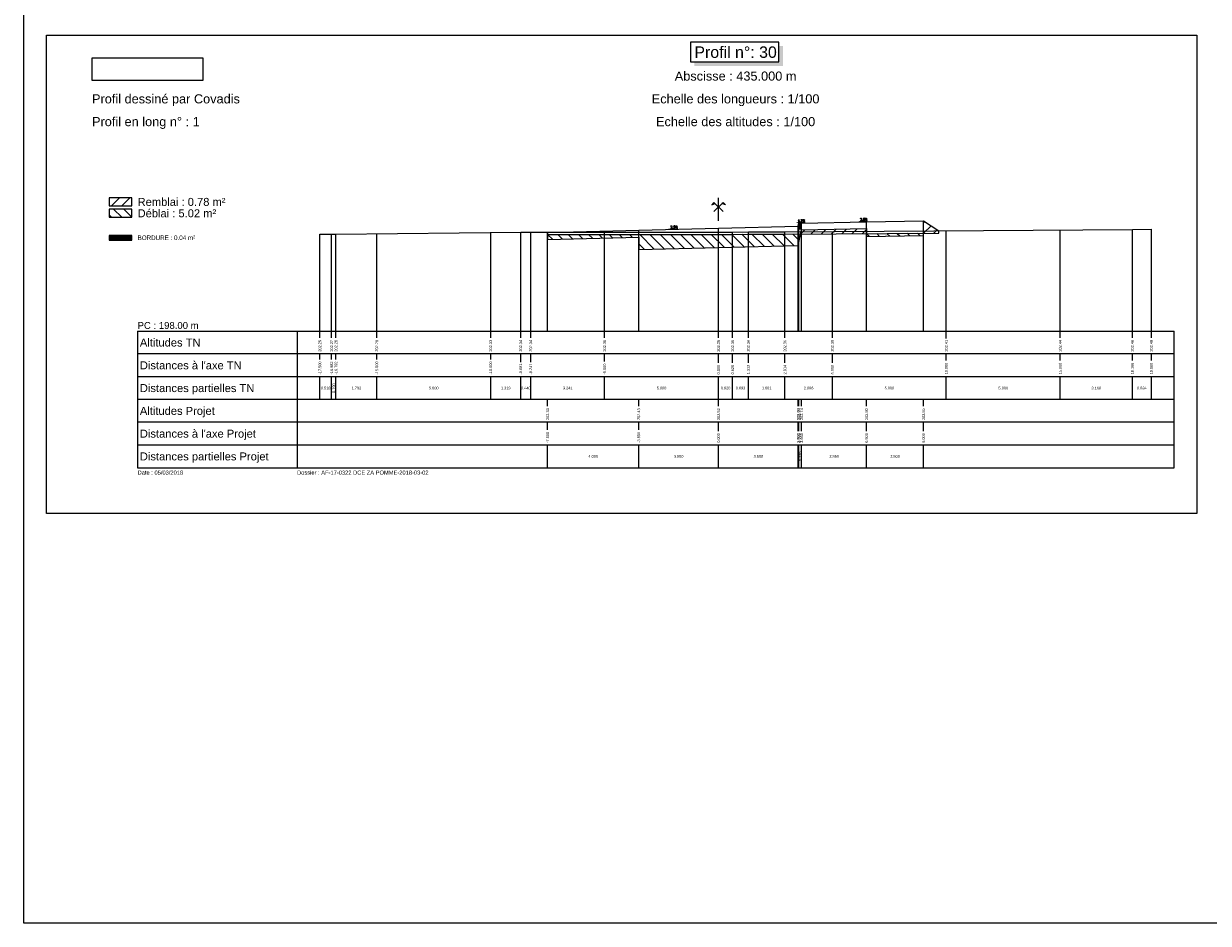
# Model space of a CAD drawing. Extents: x 1616800 to 1632437, y 2248456 to 2251974.
# Tile 374 of 399: x 1625259 to 1625779, y 2249834 to 2250229. Entities that reach past the tile are written whole.
import ezdxf
from ezdxf.enums import TextEntityAlignment as Align

# ---------------------------------------------------------------- set-up
doc = ezdxf.new("R2010")
doc.units = 0
doc.header["$LTSCALE"] = 2
doc.header["$PDMODE"] = 3
doc.header["$PDSIZE"] = 0.2
doc.layers.get('0').update_dxf_attribs({"linetype": 'CONTINUOUS'})
doc.layers.get('Defpoints').update_dxf_attribs({"linetype": 'CONTINUOUS'})
for name, color, linetype in [('Covadis - Logo - Texte noir sur fond blanc', 7, 'CONTINUOUS'), ('X-PAP-PL_PT_1_Basse', 7, 'CONTINUOUS'), ('X-PAP-PL_PT_1_Bordure_T2', 7, 'CONTINUOUS'), ('X-PAP-PL_PT_1_Construction', 7, 'CONTINUOUS'), ('X-PAP-PL_PT_1_CotationsPentes', 7, 'CONTINUOUS'), ('X-PAP-PL_PT_1_FF', 7, 'CONTINUOUS'), ('X-PAP-PL_PT_1_Hachures', 7, 'CONTINUOUS'), ('X-PAP-PL_PT_1_Logo', 7, 'CONTINUOUS'), ('X-PAP-PL_PT_1_MiseEnPage', 7, 'CONTINUOUS'), ('X-PAP-PL_PT_1_Ombrage', 7, 'CONTINUOUS'), ('X-PAP-PL_PT_1_PR', 7, 'CONTINUOUS'), ('X-PAP-PL_PT_1_Rappel', 7, 'CONTINUOUS'), ('X-PAP-PL_PT_1_Talus', 7, 'CONTINUOUS'), ('X-PAP-PL_PT_1_Textes', 7, 'CONTINUOUS'), ('X-PAP-PL_PT_1_TN', 7, 'CONTINUOUS'), ('X-PAP-PL_PT_1_TN décapé', 7, 'CONTINUOUS')]:
    doc.layers.add(name, color=color, linetype=linetype)
doc.styles.add('Arial', font='ARIALN.TTF')
doc.styles.add('ARIAL-GRAS', font='arial.ttf')
doc.styles.add('COVA_COTATION', font='txt.shx')
doc.dimstyles.new('COVA_FLECHE0', dxfattribs={"dimtxt": 1, "dimasz": 1, "dimexe": 1, "dimexo": 0.625, "dimgap": 0.3, "dimtad": 1, "dimdec": 3, "dimzin": 0, "dimdsep": 46, "dimtxsty": 'COVA_COTATION', "dimblk2": 'NONE', "dimsah": 1, "dimcen": 0.09, "dimse1": 1, "dimse2": 1, "dimclrd": 7, "dimclrt": 7, "dimadec": 0, "dimazin": 0, "dimtfac": 1, "dimtdec": 4, "dimtofl": 0, "dimtmove": 2, "dimatfit": 3, "dimfxl": 1, "dimtolj": 1, "dimtzin": 0, "dimarcsym": 0})
picture_1 = doc.add_image_def('image1.jpg', size_in_pixel=(1430, 294))

# ---------------------------------------------------------------- blocks, each defined once
blk = doc.blocks.new('CovPrTrAxe')
blk.add_line((0, 0), (0, 1))
for points in [[(0.2, 0.4), (-0.2, 0.8), (-0.3, 0.7), (-0.15, 0.75)], [(-0.2, 0.4), (0.2, 0.8), (0.3, 0.7), (0.15, 0.75)]]:
    blk.add_lwpolyline(points)
blk = doc.blocks.new('*D465')
at = {"layer": 'Defpoints', "color": 0, "transparency": 16777216}
for p in [(1625545.62, 2250139.09), (1625541.43, 2250138.68), (1625545.63, 2250138.79)]:
    blk.add_point(p, dxfattribs=at)
at = {"layer": 'X-PAP-PL_PT_1_CotationsPentes', "color": 7, "lineweight": -2, "transparency": 16777216}
blk.add_line((1625542.42, 2250139.01), (1625545.62, 2250139.09), dxfattribs=at)
at = {"layer": 'X-PAP-PL_PT_1_CotationsPentes', "color": 7, "transparency": 16777216}
blk.add_solid([(1625542.42, 2250139.17), (1625542.43, 2250138.84), (1625541.42, 2250138.98)], dxfattribs=at)
at = {"layer": 'X-PAP-PL_PT_1_CotationsPentes', "color": 7, "transparency": 16777216, "insert": (1625544, 2250139.85), "char_height": 1, "attachment_point": 5, "rotation": 1.4321, "style": 'COVA_COTATION'}
blk.add_mtext('\\A1;2.5%', dxfattribs=at)
blk = doc.blocks.new('_None')
blk = doc.blocks.new('*D466')
at = {"layer": 'Defpoints', "color": 0, "transparency": 16777216}
for p in [(1625597.33, 2250141.4), (1625601.51, 2250141.87), (1625601.53, 2250141.57)]:
    blk.add_point(p, dxfattribs=at)
at = {"layer": 'X-PAP-PL_PT_1_CotationsPentes', "color": 7, "lineweight": -2, "transparency": 16777216}
blk.add_line((1625598.32, 2250141.74), (1625601.51, 2250141.87), dxfattribs=at)
at = {"layer": 'X-PAP-PL_PT_1_CotationsPentes', "color": 7, "transparency": 16777216}
blk.add_solid([(1625598.31, 2250141.9), (1625598.32, 2250141.57), (1625597.32, 2250141.7)], dxfattribs=at)
at = {"layer": 'X-PAP-PL_PT_1_CotationsPentes', "color": 7, "transparency": 16777216, "insert": (1625599.88, 2250142.6), "char_height": 1, "attachment_point": 5, "rotation": 2.3859, "style": 'COVA_COTATION'}
blk.add_mtext('\\A1;4.2%', dxfattribs=at)
blk = doc.blocks.new('*D467')
at = {"layer": 'Defpoints', "color": 0, "transparency": 16777216}
for p in [(1625624.76, 2250142), (1625628.79, 2250142.38), (1625628.79, 2250142.08)]:
    blk.add_point(p, dxfattribs=at)
at = {"layer": 'X-PAP-PL_PT_1_CotationsPentes', "color": 7, "lineweight": -2, "transparency": 16777216}
blk.add_line((1625625.76, 2250142.32), (1625628.79, 2250142.38), dxfattribs=at)
at = {"layer": 'X-PAP-PL_PT_1_CotationsPentes', "color": 7, "transparency": 16777216}
blk.add_solid([(1625625.75, 2250142.49), (1625625.76, 2250142.16), (1625624.76, 2250142.3)], dxfattribs=at)
at = {"layer": 'X-PAP-PL_PT_1_CotationsPentes', "color": 7, "transparency": 16777216, "insert": (1625627.26, 2250143.15), "char_height": 1, "attachment_point": 5, "rotation": 1.1458, "style": 'COVA_COTATION'}
blk.add_mtext('\\A1;2.0%', dxfattribs=at)
blk = doc.blocks.new('CovLogo')
at = {"layer": 'Covadis - Logo - Texte noir sur fond blanc'}
image = blk.add_image(picture_1, insert=(0, 0), size_in_units=(4.864, 1), dxfattribs=at)

msp = doc.modelspace()

# ---------------------------------------------------------------- hatches: boundary and pattern name
at = {"layer": 'X-PAP-PL_PT_1_Hachures'}
h = msp.add_hatch(dxfattribs=at)
h.set_pattern_fill('ANSI31', color=1, style=0)
h.set_pattern_definition([(45, (1625306.028, 2250149.071), (-2.2451, 2.2451), [])])
h.paths.add_polyline_path([(1625306.028, 2250149.0711), (1625306.028, 2250152.6451), (1625296.028, 2250152.6451), (1625296.028, 2250149.0711)])
h = msp.add_hatch(dxfattribs=at)
h.set_pattern_fill('ANSI31', color=6, angle=90, style=0)
h.set_pattern_definition([(135, (1625306.028, 2250144.071), (-2.2451, -2.2451), [])])
h.paths.add_polyline_path([(1625306.028, 2250144.0711), (1625306.028, 2250147.6499), (1625296.028, 2250147.6499), (1625296.028, 2250144.0711)])
h = msp.add_hatch(dxfattribs=at)
h.set_pattern_fill('_U', scale=0.2, angle=45.000009, style=0, pattern_type=0)
h.set_pattern_definition([(45.00001, (1625268.528, 2250224.0711), (-0.14142138, 0.14142133), [])])
h.paths.add_polyline_path([(1625598.828, 2250141.4579), (1625598.528, 2250140.1079), (1625598.528, 2250139.0079), (1625600.028, 2250139.0079), (1625600.028, 2250141.5079)])
h = msp.add_hatch(dxfattribs=at)
h.set_pattern_fill('ANSI31', color=1, style=0)
h.set_pattern_definition([(45, (1625599.639, 2250136.745), (-2.24506, 2.24506), [])])
h.paths.add_polyline_path([(1625599.6391, 2250136.7451), (1625628.528, 2250136.9302), (1625628.528, 2250139.0779), (1625600.028, 2250138.5079)])
h = msp.add_hatch(dxfattribs=at)
h.set_pattern_fill('ANSI31', color=1, style=0)
h.set_pattern_definition([(45, (1625653.528, 2250137.0905), (-2.2451, 2.2451), [])])
h.paths.add_polyline_path([(1625653.528, 2250137.0905), (1625660.195, 2250137.1332), (1625660.195, 2250138.1332), (1625653.528, 2250142.5779)])
h = msp.add_hatch(dxfattribs=at)
h.set_pattern_fill('_U', scale=0.2, angle=45.000009, style=0, pattern_type=0)
h.set_pattern_definition([(45, (1625306.028, 2250134.0711), (-0.1414214, 0.1414213), [])])
h.paths.add_polyline_path([(1625306.028, 2250134.0711), (1625306.028, 2250136.1407), (1625296.028, 2250136.1407), (1625296.028, 2250134.0711)])
h = msp.add_hatch(dxfattribs=at)
h.set_pattern_fill('ANSI31', color=1, style=0)
h.set_pattern_definition([(45, (1625488.2923, 2250137.515), (-2.245, 2.245), [])])
h.paths.add_polyline_path([(1625488.2923, 2250137.515), (1625488.2923, 2250136.515), (1625488.528, 2250136.5151), (1625488.528, 2250137.3579)])
h = msp.add_hatch(dxfattribs=at)
h.set_pattern_fill('ANSI31', color=6, angle=90, style=0)
h.set_pattern_definition([(135, (1625488.528, 2250136.515), (-2.24506, -2.24506), [])])
h.paths.add_polyline_path([(1625488.528, 2250136.5151), (1625563.528, 2250136.553), (1625569.7273, 2250136.5561), (1625576.6593, 2250136.6532), (1625592.6666, 2250136.7004), (1625599.6391, 2250136.7451), (1625598.528, 2250131.7079), (1625563.528, 2250130.8329), (1625528.528, 2250129.9579), (1625528.528, 2250135.3579), (1625488.528, 2250134.3579)])
h = msp.add_hatch(dxfattribs=at)
h.set_pattern_fill('ANSI31', color=6, angle=90, style=0)
h.set_pattern_definition([(135, (1625628.528, 2250136.9302), (-2.24506, -2.24506), [])])
h.paths.add_polyline_path([(1625628.528, 2250136.9302), (1625653.528, 2250137.0905), (1625653.528, 2250136.0779), (1625628.528, 2250135.5779)])

# ---------------------------------------------------------------- linework, layer by layer
at = {"layer": 'X-PAP-PL_PT_1_Basse', "color": 7, "linetype": 'Continuous', "lineweight": 0, "flags": 128}
msp.add_lwpolyline([(1625488.2923, 2250137.515), (1625488.528, 2250137.3579), (1625488.528, 2250134.3579), (1625528.528, 2250135.3579), (1625528.528, 2250129.9579), (1625563.528, 2250130.8329), (1625598.528, 2250131.7079), (1625600.028, 2250138.5079), (1625628.528, 2250139.0779), (1625628.528, 2250135.5779), (1625653.528, 2250136.0779), (1625653.528, 2250142.5779), (1625660.195, 2250138.1332)], dxfattribs=at)
at = {"layer": 'X-PAP-PL_PT_1_Bordure_T2', "color": 4, "linetype": 'Continuous', "lineweight": 0, "flags": 128}
msp.add_lwpolyline([(1625598.528, 2250140.1079), (1625598.528, 2250139.0079), (1625600.028, 2250139.0079), (1625600.028, 2250141.5079)], dxfattribs=at)
at = {"layer": 'X-PAP-PL_PT_1_Construction'}
for p, q in [((1625308.528, 2250094.0711), (1625763.528, 2250094.0711)), ((1625308.528, 2250094.0711), (1625308.528, 2250034.0711)), ((1625378.528, 2250094.0711), (1625378.528, 2250034.0711)), ((1625763.528, 2250034.0711), (1625763.528, 2250094.0711)), ((1625763.528, 2250084.0711), (1625308.528, 2250084.0711)), ((1625763.528, 2250074.0711), (1625308.528, 2250074.0711)), ((1625763.528, 2250064.0711), (1625308.528, 2250064.0711)), ((1625763.528, 2250054.0711), (1625308.528, 2250054.0711)), ((1625763.528, 2250044.0711), (1625308.528, 2250044.0711)), ((1625308.528, 2250034.0711), (1625763.528, 2250034.0711))]:
    msp.add_line(p, q, dxfattribs=at)
at = {"layer": 'X-PAP-PL_PT_1_Construction', "color": 95}
for p, q in [((1625388.528, 2250091.1314), (1625388.528, 2250094.0711)), ((1625393.7068, 2250091.1224), (1625393.7068, 2250094.0711)), ((1625395.6067, 2250091.1216), (1625395.6067, 2250094.0711)), ((1625413.528, 2250091.1248), (1625413.528, 2250094.0711)), ((1625463.528, 2250091.1224), (1625463.528, 2250094.0711)), ((1625476.7226, 2250091.1175), (1625476.7226, 2250094.0711)), ((1625481.1183, 2250091.1175), (1625481.1183, 2250094.0711)), ((1625513.528, 2250091.1314), (1625513.528, 2250094.0711)), ((1625563.528, 2250091.1314), (1625563.528, 2250094.0711)), ((1625569.7273, 2250091.1314), (1625569.7273, 2250094.0711)), ((1625576.6593, 2250091.1216), (1625576.6593, 2250094.0711)), ((1625592.6666, 2250091.1216), (1625592.6666, 2250094.0711)), ((1625613.528, 2250091.1248), (1625613.528, 2250094.0711)), ((1625663.528, 2250090.8907), (1625663.528, 2250094.0711)), ((1625713.528, 2250091.1175), (1625713.528, 2250094.0711)), ((1625745.1895, 2250091.1216), (1625745.1895, 2250094.0711)), ((1625753.528, 2250091.1248), (1625753.528, 2250094.0711)), ((1625388.528, 2250081.6766), (1625388.528, 2250084.0711)), ((1625393.7068, 2250081.6684), (1625393.7068, 2250084.0711)), ((1625395.6067, 2250081.6684), (1625395.6067, 2250084.0711)), ((1625413.528, 2250081.6766), (1625413.528, 2250084.0711)), ((1625463.528, 2250081.6766), (1625463.528, 2250084.0711)), ((1625476.7226, 2250080.5167), (1625476.7226, 2250084.0711)), ((1625481.1183, 2250080.5167), (1625481.1183, 2250084.0711)), ((1625513.528, 2250080.7442), (1625513.528, 2250084.0711)), ((1625563.528, 2250080.186), (1625563.528, 2250084.0711)), ((1625569.7273, 2250080.186), (1625569.7273, 2250084.0711)), ((1625576.6593, 2250080.1901), (1625576.6593, 2250084.0711)), ((1625592.6666, 2250080.1851), (1625592.6666, 2250084.0711)), ((1625613.528, 2250080.186), (1625613.528, 2250084.0711)), ((1625663.528, 2250081.1183), (1625663.528, 2250084.0711)), ((1625713.528, 2250081.1183), (1625713.528, 2250084.0711)), ((1625745.1895, 2250081.1216), (1625745.1895, 2250084.0711)), ((1625753.528, 2250081.1183), (1625753.528, 2250084.0711)), ((1625388.528, 2250064.0711), (1625388.528, 2250074.0711)), ((1625393.7068, 2250064.0711), (1625393.7068, 2250074.0711)), ((1625395.6067, 2250064.0711), (1625395.6067, 2250074.0711)), ((1625413.528, 2250064.0711), (1625413.528, 2250074.0711)), ((1625463.528, 2250064.0711), (1625463.528, 2250074.0711)), ((1625476.7226, 2250064.0711), (1625476.7226, 2250074.0711)), ((1625481.1183, 2250064.0711), (1625481.1183, 2250074.0711)), ((1625513.528, 2250064.0711), (1625513.528, 2250074.0711)), ((1625563.528, 2250064.0711), (1625563.528, 2250074.0711)), ((1625569.7273, 2250064.0711), (1625569.7273, 2250074.0711)), ((1625576.6593, 2250064.0711), (1625576.6593, 2250074.0711)), ((1625592.6666, 2250064.0711), (1625592.6666, 2250074.0711)), ((1625613.528, 2250064.0711), (1625613.528, 2250074.0711)), ((1625663.528, 2250064.0711), (1625663.528, 2250074.0711)), ((1625713.528, 2250064.0711), (1625713.528, 2250074.0711)), ((1625745.1895, 2250064.0711), (1625745.1895, 2250074.0711)), ((1625753.528, 2250064.0711), (1625753.528, 2250074.0711))]:
    msp.add_line(p, q, dxfattribs=at)
at = {"layer": 'X-PAP-PL_PT_1_Construction', "color": 1}
for p, q in [((1625488.528, 2250061.1224), (1625488.528, 2250064.0711)), ((1625528.528, 2250061.1224), (1625528.528, 2250064.0711)), ((1625563.528, 2250061.1101), (1625563.528, 2250064.0711)), ((1625598.528, 2250061.1183), (1625598.528, 2250064.0711)), ((1625598.828, 2250061.1175), (1625598.828, 2250064.0711)), ((1625600.028, 2250061.1175), (1625600.028, 2250064.0711)), ((1625628.528, 2250061.1183), (1625628.528, 2250064.0711)), ((1625653.528, 2250061.1314), (1625653.528, 2250064.0711)), ((1625488.528, 2250050.7442), (1625488.528, 2250054.0711)), ((1625528.528, 2250050.7442), (1625528.528, 2250054.0711)), ((1625563.528, 2250050.186), (1625563.528, 2250054.0711)), ((1625598.528, 2250050.186), (1625598.528, 2250054.0711)), ((1625598.828, 2250050.186), (1625598.828, 2250054.0711)), ((1625600.028, 2250050.186), (1625600.028, 2250054.0711)), ((1625628.528, 2250050.186), (1625628.528, 2250054.0711)), ((1625653.528, 2250050.186), (1625653.528, 2250054.0711)), ((1625488.528, 2250034.0711), (1625488.528, 2250044.0711)), ((1625528.528, 2250034.0711), (1625528.528, 2250044.0711)), ((1625563.528, 2250034.0711), (1625563.528, 2250044.0711)), ((1625598.528, 2250034.0711), (1625598.528, 2250044.0711)), ((1625598.828, 2250034.0711), (1625598.828, 2250044.0711)), ((1625600.028, 2250034.0711), (1625600.028, 2250044.0711)), ((1625628.528, 2250034.0711), (1625628.528, 2250044.0711)), ((1625653.528, 2250034.0711), (1625653.528, 2250044.0711))]:
    msp.add_line(p, q, dxfattribs=at)
at = {"layer": 'X-PAP-PL_PT_1_Construction', "flags": 128}
msp.add_lwpolyline([(1625268.528, 2250224.0711), (1625773.528, 2250224.0711), (1625773.528, 2250014.0711), (1625268.528, 2250014.0711)], close=True, dxfattribs=at)
for points in [[(1625306.028, 2250149.0711), (1625306.028, 2250152.6451), (1625296.028, 2250152.6451), (1625296.028, 2250149.0711), (1625306.028, 2250149.0711)], [(1625306.028, 2250144.0711), (1625306.028, 2250147.6499), (1625296.028, 2250147.6499), (1625296.028, 2250144.0711), (1625306.028, 2250144.0711)], [(1625306.028, 2250134.0711), (1625306.028, 2250136.1407), (1625296.028, 2250136.1407), (1625296.028, 2250134.0711), (1625306.028, 2250134.0711)]]:
    msp.add_lwpolyline(points, dxfattribs=at)
at = {"layer": 'X-PAP-PL_PT_1_FF', "color": 7, "linetype": 'Continuous', "lineweight": 0, "flags": 128}
msp.add_lwpolyline([(1625488.528, 2250137.3579), (1625488.528, 2250134.3579), (1625528.528, 2250135.3579), (1625528.528, 2250129.9579), (1625563.528, 2250130.8329), (1625598.528, 2250131.7079), (1625600.028, 2250138.5079), (1625628.528, 2250139.0779), (1625628.528, 2250135.5779), (1625653.528, 2250136.0779), (1625653.528, 2250142.5779)], dxfattribs=at)
at = {"layer": 'X-PAP-PL_PT_1_MiseEnPage', "flags": 128}
msp.add_lwpolyline([(1625258.528, 2250674.0711), (1626446.528, 2250674.0711), (1626446.528, 2249834.0711), (1625258.528, 2249834.0711)], close=True, dxfattribs=at)
at = {"layer": 'X-PAP-PL_PT_1_Ombrage', "flags": 128}
msp.add_lwpolyline([(1625551.1685, 2250212.3033), (1625590.0144, 2250212.3033), (1625590.0144, 2250221.0128), (1625551.1685, 2250221.0128), (1625551.1685, 2250212.3033)], dxfattribs=at)
at = {"layer": 'X-PAP-PL_PT_1_Ombrage', "color": 7}
for points in [[(1625590.0144, 2250212.3033), (1625590.0144, 2250219.245), (1625591.7821, 2250210.5356), (1625591.7821, 2250219.245)], [(1625552.9362, 2250212.3033), (1625590.0144, 2250212.3033), (1625552.9362, 2250210.5356), (1625591.7821, 2250210.5356)]]:
    msp.add_solid(points, dxfattribs=at)
at = {"layer": 'X-PAP-PL_PT_1_PR', "color": 7, "linetype": 'Continuous', "lineweight": 0, "flags": 128}
msp.add_lwpolyline([(1625488.528, 2250137.3579), (1625528.528, 2250138.3579), (1625563.528, 2250139.2329), (1625598.528, 2250140.1079), (1625598.828, 2250141.4579), (1625600.028, 2250141.5079), (1625628.528, 2250142.0779), (1625653.528, 2250142.5779)], dxfattribs=at)
at = {"layer": 'X-PAP-PL_PT_1_Rappel', "color": 1, "linetype": 'Continuous'}
for p, q in [((1625563.528, 2250094.0711), (1625563.528, 2250139.2329)), ((1625598.528, 2250094.0711), (1625598.528, 2250140.1079)), ((1625598.828, 2250094.0711), (1625598.828, 2250141.4579)), ((1625600.028, 2250094.0711), (1625600.028, 2250141.5079)), ((1625628.528, 2250094.0711), (1625628.528, 2250142.0779)), ((1625653.528, 2250094.0711), (1625653.528, 2250142.5779)), ((1625488.528, 2250094.0711), (1625488.528, 2250137.3579)), ((1625528.528, 2250094.0711), (1625528.528, 2250138.3579))]:
    msp.add_line(p, q, dxfattribs=at)
at = {"layer": 'X-PAP-PL_PT_1_Rappel', "color": 95, "linetype": 'Continuous'}
for p, q in [((1625753.528, 2250094.0711), (1625753.528, 2250138.8438)), ((1625388.528, 2250094.0711), (1625388.528, 2250136.5879)), ((1625393.7068, 2250094.0711), (1625393.7068, 2250136.7253)), ((1625395.6067, 2250094.0711), (1625395.6067, 2250136.7182)), ((1625413.528, 2250094.0711), (1625413.528, 2250136.89)), ((1625463.528, 2250094.0711), (1625463.528, 2250137.3694)), ((1625476.7226, 2250094.0711), (1625476.7226, 2250137.4959)), ((1625481.1183, 2250094.0711), (1625481.1183, 2250137.5114)), ((1625513.528, 2250094.0711), (1625513.528, 2250137.5277)), ((1625563.528, 2250094.0711), (1625563.528, 2250137.553)), ((1625563.528, 2250094.0711), (1625563.528, 2250137.553)), ((1625569.7273, 2250094.0711), (1625569.7273, 2250137.5561)), ((1625576.6593, 2250094.0711), (1625576.6593, 2250137.6532)), ((1625592.6666, 2250094.0711), (1625592.6666, 2250137.7004)), ((1625613.528, 2250094.0711), (1625613.528, 2250137.8341)), ((1625663.528, 2250094.0711), (1625663.528, 2250138.1546)), ((1625713.528, 2250094.0711), (1625713.528, 2250138.4751)), ((1625745.1895, 2250094.0711), (1625745.1895, 2250138.678))]:
    msp.add_line(p, q, dxfattribs=at)
at = {"layer": 'X-PAP-PL_PT_1_Talus', "color": 7, "linetype": 'Continuous', "lineweight": 0, "flags": 128}
for points in [[(1625653.528, 2250142.5779), (1625660.195, 2250138.1332)], [(1625488.2923, 2250137.515), (1625488.528, 2250137.3579)]]:
    msp.add_lwpolyline(points, dxfattribs=at)
at = {"layer": 'X-PAP-PL_PT_1_TN', "color": 95, "linetype": 'Continuous', "lineweight": 0, "flags": 128}
msp.add_lwpolyline([(1625388.528, 2250136.5879), (1625393.7068, 2250136.7253), (1625395.6067, 2250136.7182), (1625476.7226, 2250137.4959), (1625481.1183, 2250137.5114), (1625563.528, 2250137.553), (1625563.528, 2250137.553), (1625569.7273, 2250137.5561), (1625576.6593, 2250137.6532), (1625592.6666, 2250137.7004), (1625745.1895, 2250138.678), (1625753.528, 2250138.8438)], dxfattribs=at)
at = {"layer": 'X-PAP-PL_PT_1_TN décapé', "color": 9, "linetype": 'Continuous', "lineweight": 0, "flags": 128}
msp.add_lwpolyline([(1625488.2923, 2250137.515), (1625488.2923, 2250136.515), (1625563.528, 2250136.553), (1625563.528, 2250136.553), (1625569.7273, 2250136.5561), (1625576.6593, 2250136.6532), (1625592.6666, 2250136.7004), (1625660.195, 2250137.1332), (1625660.195, 2250138.1332)], dxfattribs=at)

# ---------------------------------------------------------------- block references
at = {"layer": 'X-PAP-PL_PT_1_Construction', "xscale": 10, "yscale": 10}
msp.add_blockref('CovPrTrAxe', (1625563.528, 2250142.5779), dxfattribs=at)
at = {"layer": 'X-PAP-PL_PT_1_Logo', "xscale": 10, "yscale": 10}
msp.add_blockref('CovLogo', (1625288.528, 2250204.0711), dxfattribs=at)

# ---------------------------------------------------------------- texts
at = {"layer": 'X-PAP-PL_PT_1_Textes', "color": 7, "style": 'ARIAL-GRAS'}
for s, height, p in [('Profil n°: 30', 5, (1625571.028, 2250214.0711)), ('Abscisse : 435.000 m', 4, (1625571.028, 2250204.0711)), ('Echelle des longueurs : 1/100', 4, (1625571.028, 2250194.0711)), ('Echelle des altitudes : 1/100', 4, (1625571.028, 2250184.0711))]:
    msp.add_text(s, height=height, dxfattribs=at).set_placement(p, align=Align.CENTER)
at = {"layer": 'X-PAP-PL_PT_1_Textes', "color": 7}
for s, height, style, p in [('Profil dessiné par Covadis', 4, 'ARIAL-GRAS', (1625288.528, 2250194.0711)), ('Profil en long n° : 1', 4, 'ARIAL-GRAS', (1625288.528, 2250184.0711)), ('Remblai : 0.78 m²', 3.5, 'ARIAL-GRAS', (1625308.528, 2250149.0711)), ('Déblai : 5.02 m²', 3.5, 'ARIAL-GRAS', (1625308.528, 2250144.0711)), ('BORDURE : 0.04 m²', 2, 'Arial', (1625308.528, 2250134.0711)), ('PC : 198.00 m', 3, 'ARIAL-GRAS', (1625308.528, 2250095.0711)), ('Date : 05/03/2018', 1.8, 'ARIAL-GRAS', (1625308.528, 2250031.0711)), ('Dossier : AF-17-0322 DCE ZA POMME-2018-03-02', 1.8, 'ARIAL-GRAS', (1625378.528, 2250031.0711))]:
    msp.add_text(s, height=height, dxfattribs=dict(at, style=style)).set_placement(p)
at = {"layer": 'X-PAP-PL_PT_1_Textes', "color": 95, "style": 'ARIAL-GRAS'}
for s, p in [('Altitudes TN', (1625309.528, 2250087.3211)), ("Distances à l'axe TN", (1625309.528, 2250077.3211)), ('Distances partielles TN', (1625309.528, 2250067.3211))]:
    msp.add_text(s, height=3.5, dxfattribs=at).set_placement(p)
at = {"layer": 'X-PAP-PL_PT_1_Textes', "color": 7, "style": 'ARIAL-GRAS'}
for s, p in [('202.25', (1625388.528, 2250085.0711)), ('202.27', (1625393.7068, 2250085.0711)), ('202.26', (1625395.6067, 2250085.0711)), ('202.28', (1625413.528, 2250085.0711)), ('202.33', (1625463.528, 2250085.0711)), ('202.34', (1625476.7226, 2250085.0711)), ('202.34', (1625481.1183, 2250085.0711)), ('202.35', (1625513.528, 2250085.0711)), ('202.35', (1625563.528, 2250085.0711)), ('202.35', (1625569.7273, 2250085.0711)), ('202.36', (1625576.6593, 2250085.0711)), ('202.36', (1625592.6666, 2250085.0711)), ('202.38', (1625613.528, 2250085.0711)), ('202.41', (1625663.528, 2250085.0711)), ('202.44', (1625713.528, 2250085.0711)), ('202.46', (1625745.1895, 2250085.0711)), ('202.48', (1625753.528, 2250085.0711)), ('-17.500', (1625388.528, 2250075.0711)), ('-16.982', (1625393.7068, 2250075.0711)), ('-16.792', (1625395.6067, 2250075.0711)), ('-15.000', (1625413.528, 2250075.0711)), ('-10.000', (1625463.528, 2250075.0711)), ('-8.681', (1625476.7226, 2250075.0711)), ('-8.241', (1625481.1183, 2250075.0711)), ('-5.000', (1625513.528, 2250075.0711)), ('0.000', (1625563.528, 2250075.0711)), ('0.620', (1625569.7273, 2250075.0711)), ('1.313', (1625576.6593, 2250075.0711)), ('2.914', (1625592.6666, 2250075.0711)), ('5.000', (1625613.528, 2250075.0711)), ('10.000', (1625663.528, 2250075.0711)), ('15.000', (1625713.528, 2250075.0711)), ('18.166', (1625745.1895, 2250075.0711)), ('19.000', (1625753.528, 2250075.0711)), ('202.33', (1625488.528, 2250055.0711)), ('202.43', (1625528.528, 2250055.0711)), ('202.52', (1625563.528, 2250055.0711)), ('202.60', (1625598.528, 2250055.0711)), ('202.74', (1625598.828, 2250055.0711)), ('202.74', (1625600.028, 2250055.0711)), ('202.80', (1625628.528, 2250055.0711)), ('202.85', (1625653.528, 2250055.0711)), ('-7.500', (1625488.528, 2250045.0711)), ('-3.500', (1625528.528, 2250045.0711)), ('0.000', (1625563.528, 2250045.0711)), ('3.500', (1625598.528, 2250045.0711)), ('3.530', (1625598.828, 2250045.0711)), ('3.650', (1625600.028, 2250045.0711)), ('6.500', (1625628.528, 2250045.0711)), ('9.000', (1625653.528, 2250045.0711))]:
    msp.add_text(s, height=1.2, rotation=90, dxfattribs=at).set_placement(p, align=Align.MIDDLE_LEFT)
for s, p in [('0.518', (1625391.1174, 2250069.0711)), ('1.792', (1625404.5674, 2250069.0711)), ('5.000', (1625438.528, 2250069.0711)), ('1.319', (1625470.1253, 2250069.0711)), ('0.440', (1625478.9205, 2250069.0711)), ('3.241', (1625497.3232, 2250069.0711)), ('5.000', (1625538.528, 2250069.0711)), ('0.620', (1625566.6276, 2250069.0711)), ('0.693', (1625573.1933, 2250069.0711)), ('1.601', (1625584.663, 2250069.0711)), ('2.086', (1625603.0973, 2250069.0711)), ('5.000', (1625638.528, 2250069.0711)), ('5.000', (1625688.528, 2250069.0711)), ('3.166', (1625729.3588, 2250069.0711)), ('0.834', (1625749.3588, 2250069.0711)), ('4.000', (1625508.528, 2250039.0711)), ('3.500', (1625546.028, 2250039.0711)), ('3.500', (1625581.028, 2250039.0711)), ('2.850', (1625614.278, 2250039.0711)), ('2.500', (1625641.028, 2250039.0711))]:
    msp.add_text(s, height=1.2, dxfattribs=at).set_placement(p, align=Align.MIDDLE_CENTER)
for s, p in [('0.190', (1625394.6568, 2250069.0711)), ('0.030', (1625598.678, 2250039.0711)), ('0.120', (1625599.428, 2250039.0711))]:
    msp.add_text(s, height=1.2, rotation=90, dxfattribs=at).set_placement(p, align=Align.MIDDLE_CENTER)
at = {"layer": 'X-PAP-PL_PT_1_Textes', "color": 1, "style": 'ARIAL-GRAS'}
for s, p in [('Altitudes Projet', (1625309.528, 2250057.3211)), ("Distances à l'axe Projet", (1625309.528, 2250047.3211)), ('Distances partielles Projet', (1625309.528, 2250037.3211))]:
    msp.add_text(s, height=3.5, dxfattribs=at).set_placement(p)

# ---------------------------------------------------------------- dimensions: what is measured, and where the dimension line sits
at = {"layer": 'X-PAP-PL_PT_1_CotationsPentes'}
for p1, p2, text, picture, middle in [((1625541.4286, 2250138.6804), (1625545.6273, 2250138.7854), '2.5%', '*D465', (1625544.0003, 2250139.845)), ((1625597.3298, 2250141.3954), (1625601.5262, 2250141.5703), '4.2%', '*D466', (1625599.8818, 2250142.6027)), ((1625624.7617, 2250142.0025), (1625628.7943, 2250142.0832), '2.0%', '*D467', (1625627.2559, 2250143.1527))]:
    dim = msp.add_aligned_dim(p1=p1, p2=p2, distance=0.3, text=text, dimstyle='COVA_FLECHE0', dxfattribs=at)
    dim.commit()
    dim.dimension.update_dxf_attribs({"geometry": picture, "text_midpoint": middle})

doc.saveas('drawing.dxf')
